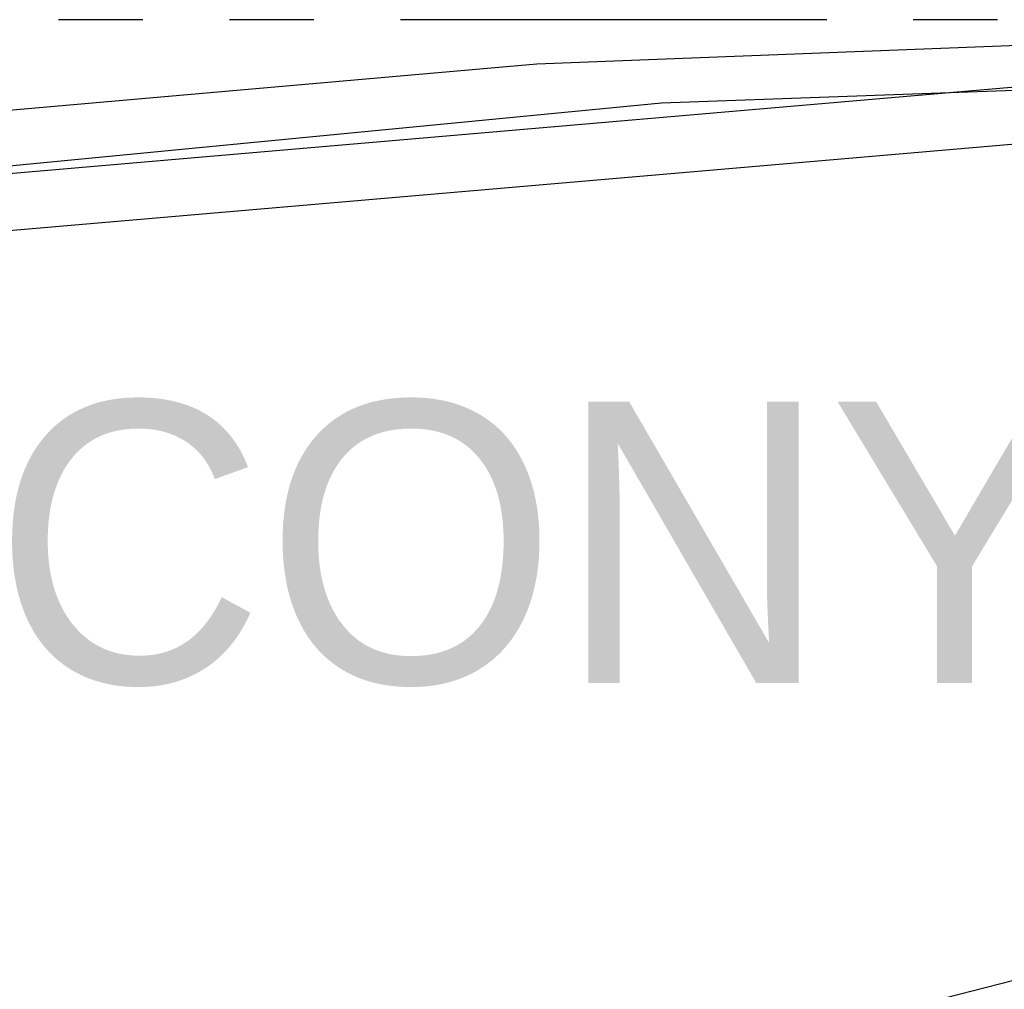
# Model space of a CAD drawing. Header units: feet. Extents: x -79 to 198, y -22 to 181.
# Tile 269 of 318: x 83.25 to 89.01, y 154.59 to 160.26. Entities that reach past the tile are written whole.
import ezdxf
from ezdxf.enums import TextEntityAlignment as Align

# ---------------------------------------------------------------- set-up
doc = ezdxf.new("R2010")
doc.units = ezdxf.units.FT
for name, color, linetype in [('A-AREA-UNIDAD', 30, 'CONTINUOUS'), ('A-LINEA', 7, 'CONTINUOUS'), ('A-TEXTO-PDF', 3, 'CONTINUOUS')]:
    doc.layers.add(name, color=color, linetype=linetype)

msp = doc.modelspace()

# ---------------------------------------------------------------- linework, layer by layer
at = {"layer": 'A-AREA-UNIDAD'}
msp.add_lwpolyline([(84.928, 131.1289), (85.152, 132.6933), (86.8, 132.5333), (87.552, 135.8578), (85.152, 136.2489), (85.12, 137.3333), (86.08, 141.3689), (87.072, 141.4222), (87.12, 140.6578), (87.648, 141.1733), (87.712, 141.5822), (87.488, 142.2933), (86.56, 142.3289), (86.56, 143.3778), (87.872, 148.8889), (88.64, 149.0489), (91.008, 159.2178), (90.432, 159.2533), (90.432, 159.8933), (87.008, 159.7689), (77.6, 158.8622), (74.112, 158.2578)], dxfattribs=at)
at = {"layer": 'A-LINEA'}
for p, q in [((83.9733, 160.2578), (83.48, 160.2578)), ((84.9733, 160.2578), (84.48, 160.2578)), ((87.9733, 160.2578), (85.48, 160.2578)), ((88.9733, 160.2578), (88.48, 160.2578)), ((90.7264, 160.1691), (86.2775, 159.9973)), ((90.5992, 159.9939), (77.9864, 158.9103)), ((86.2775, 159.9973), (81.9113, 159.6139)), ((90.6043, 159.6606), (78.0467, 158.5824)), ((106.2631, 159.0395), (36.6895, 141.2395)), ((106.2631, 159.0395), (36.6895, 141.2395))]:
    msp.add_line(p, q, dxfattribs=at)

# ---------------------------------------------------------------- texts
at = {"layer": 'A-TEXTO-PDF'}
msp.add_text('BALCONY', height=1.646, dxfattribs=at).set_placement((84.1965, 156.3785), align=Align.CENTER)

doc.saveas('drawing.dxf')
